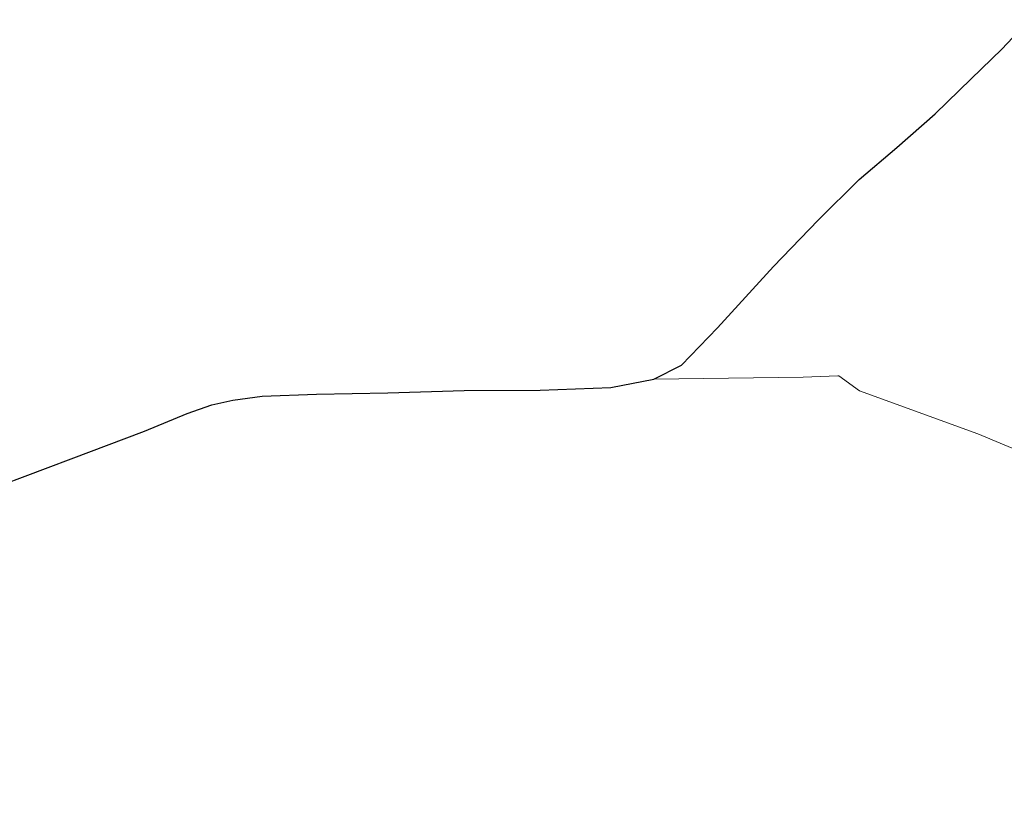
# Model space of a CAD drawing. Header units: feet. Extents: x 92 to 141.3, y -5 to 23.6.
# Tile 594 of 651: x 130.314 to 130.837, y 17.901 to 18.32. Entities that reach past the tile are written whole.
import ezdxf

# ---------------------------------------------------------------- set-up
doc = ezdxf.new("R2010")
doc.units = ezdxf.units.FT
doc.header["$MEASUREMENT"] = 0
doc.layers.add('CUY - Design$0$GM_X_City_Street', color=7, linetype='Continuous', lineweight=0)
doc.layers.add('CUY - Design$0$GM_X_State_Route', color=1, linetype='Continuous', lineweight=30)

msp = doc.modelspace()

# ---------------------------------------------------------------- linework, layer by layer
at = {"layer": 'CUY - Design$0$GM_X_City_Street', "flags": 128}
for points in [[(130.65112, 18.129), (130.73034, 18.1301), (130.74886, 18.13082)], [(130.74886, 18.13082), (130.7494, 18.13084), (130.76037, 18.12287), (130.8231, 18.09995), (130.98032, 18.03431), (130.99671, 18.02311), (131.07314, 17.95663), (131.13547, 17.90054)]]:
    msp.add_lwpolyline(points, dxfattribs=at)
at = {"layer": 'CUY - Design$0$GM_X_State_Route', "flags": 128}
for points in [[(130.81972, 18.28865), (130.83591, 18.3044), (130.85054, 18.31999)], [(130.65112, 18.129), (130.66586, 18.13646), (130.68495, 18.15622), (130.7147, 18.18895), (130.73841, 18.21346), (130.76008, 18.23508), (130.78013, 18.25214), (130.8006, 18.27003), (130.81972, 18.28865)], [(130.30498, 18.07286), (130.34156, 18.08675), (130.38061, 18.10147), (130.40321, 18.11072), (130.41636, 18.11535), (130.42748, 18.11791), (130.44313, 18.12009), (130.47199, 18.12113), (130.50991, 18.12183), (130.55031, 18.12295), (130.59073, 18.12326), (130.62824, 18.12459), (130.65112, 18.129)]]:
    msp.add_lwpolyline(points, dxfattribs=at)

doc.saveas('drawing.dxf')
